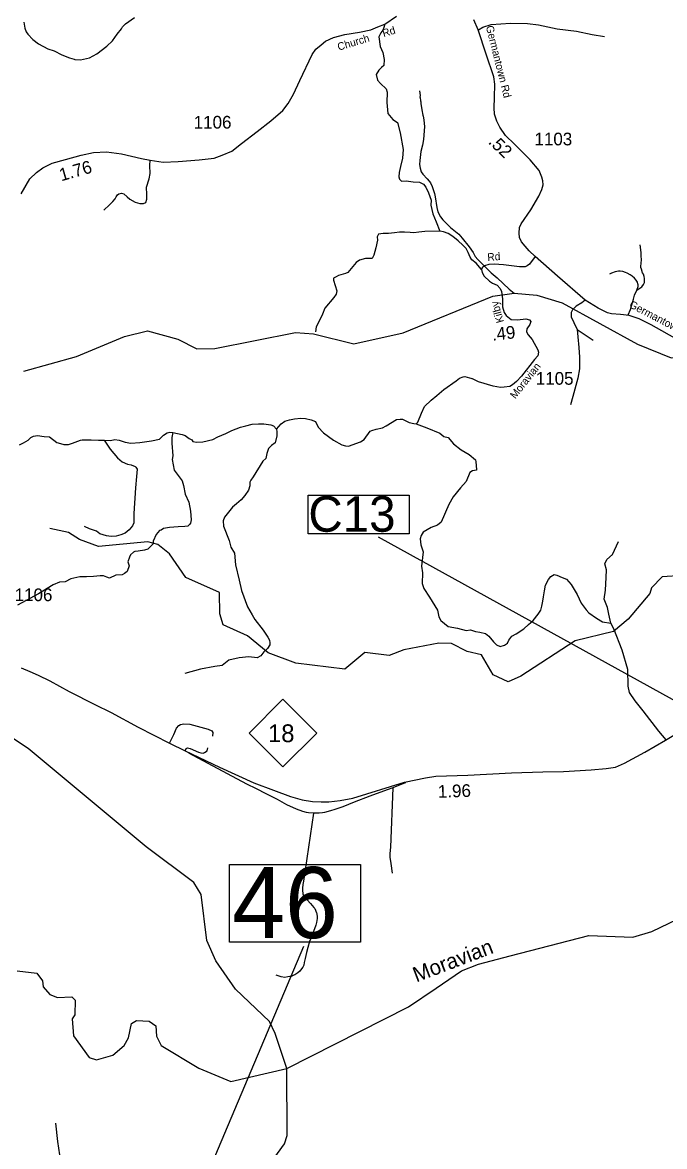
# Model space of a CAD drawing. Extents: x 1248224 to 1454986, y 825081 to 985870.
# Drawn here: x 1343240 to 1349562, y 854081 to 865144 of the extents above; entities that cross this region are included whole.
import ezdxf

# ---------------------------------------------------------------- set-up
doc = ezdxf.new("R2010")
doc.units = 0
for name, color, linetype in [('Exist Hydrographic Creek Single Shore', 7, 'Continuous'), ('Exist Hydrographic Creek Single Shore Label', 7, 'Continuous'), ('Exist Hydrographic Misc Water Feature', 7, 'Continuous'), ('Exist Road Non-System Type 51', 7, 'Continuous'), ('Exist Road Primary NC Attributed', 7, 'Continuous'), ('Exist Road Primary NC Mileage Hundredths English Label', 7, 'Continuous'), ('Exist Road Primary NC Shield CELL', 7, 'Continuous'), ('Exist Road Primary NC Shield Number Label', 7, 'Continuous'), ('Exist Road Primary NC Structure Culvert Number Label', 7, 'Continuous'), ('Exist Road Secondary Mileage Hundredths English Label', 7, 'Continuous'), ('Exist Road Secondary Structure Standard Bridge Number Label', 7, 'Continuous'), ('Exist Road Secondary Type 51 Attributed', 7, 'Continuous'), ('Exist Road Secondary Type 51 Label', 7, 'Continuous'), ('Exist Road Secondary Type 51 Number Label', 7, 'Continuous')]:
    doc.layers.add(name, color=color, linetype=linetype)

msp = doc.modelspace()

# ---------------------------------------------------------------- linework, layer by layer
at = {"layer": 'Exist Hydrographic Creek Single Shore'}
for points in [[(1345844, 854850), (1347042, 855457), (1347313, 855641), (1347563, 855809), (1347731, 855877), (1348041, 855959), (1348817, 856159), (1349250, 856141), (1349435, 856196), (1349772, 856357), (1349960, 856576), (1350099, 856823), (1350171, 857048)], [(1343189, 855810), (1343380, 855786), (1343437, 855713), (1343444, 855654), (1343509, 855577), (1343584, 855549), (1343726, 855556), (1343758, 855522), (1343755, 855378), (1343729, 855339), (1343742, 855172), (1343896, 854958), (1343970, 854934), (1344130, 854980), (1344240, 855076), (1344284, 855151), (1344312, 855291), (1344362, 855323), (1344487, 855314), (1344553, 855270), (1344559, 855168), (1344607, 855075), (1344977, 854851), (1345291, 854720), (1345844, 854850)], [(1344631, 852523), (1344619, 852664), (1344772, 852825), (1344774, 853127), (1344877, 853304), (1345239, 853477), (1345613, 853821), (1345820, 854109), (1345847, 854190), (1345844, 854850)]]:
    msp.add_lwpolyline(points, dxfattribs=at)
at = {"layer": 'Exist Hydrographic Misc Water Feature'}
for points in [[(1343253, 865146), (1343262, 865089), (1343277, 865053), (1343292, 865031), (1343343, 864976), (1343398, 864934), (1343489, 864886), (1343551, 864865), (1343626, 864825), (1343703, 864795), (1343749, 864784), (1343755, 864780), (1343811, 864776), (1343899, 864798), (1343972, 864836), (1344070, 864910), (1344127, 864965), (1344172, 865030), (1344216, 865083), (1344226, 865100), (1344255, 865130), (1344344, 865192)], [(1347149, 864473), (1347156, 864425), (1347153, 864411), (1347157, 864405), (1347158, 864373), (1347162, 864365), (1347162, 864343), (1347173, 864288), (1347174, 864266), (1347180, 864252), (1347181, 864230), (1347185, 864224), (1347192, 864184), (1347197, 864120), (1347190, 863992), (1347180, 863936), (1347163, 863873), (1347151, 863785), (1347150, 863745), (1347155, 863709), (1347167, 863673), (1347182, 863650), (1347225, 863607), (1347244, 863583), (1347256, 863566), (1347273, 863530), (1347296, 863462), (1347303, 863429), (1347319, 863325), (1347330, 863281), (1347357, 863232), (1347380, 863202), (1347454, 863126), (1347535, 863060), (1347570, 863023), (1347638, 862937), (1347677, 862881), (1347698, 862842), (1347723, 862811), (1347856, 862680), (1347915, 862631), (1348033, 862520), (1348080, 862480)], [(1343252, 861711), (1343773, 861858), (1344244, 862055), (1344470, 862110), (1344769, 862028), (1344958, 861933), (1345133, 861936), (1345929, 862094), (1346104, 862080), (1346502, 861981), (1346988, 862089), (1347872, 862452), (1348080, 862480), (1348305, 862460), (1348554, 862386), (1349295, 861977), (1349626, 861845), (1349793, 861859), (1349877, 861906), (1350067, 862178), (1350118, 862210)], [(1349737, 859700), (1349537, 859687), (1349434, 859581), (1349416, 859525), (1349202, 859270), (1349058, 859149), (1348681, 859058), (1348148, 858711), (1348021, 858654), (1347873, 858723), (1347760, 858919), (1347619, 858954), (1347463, 859033), (1347338, 859035), (1346994, 858970), (1346851, 858914), (1346610, 858945), (1346415, 858781), (1345932, 858840), (1345660, 858941), (1345455, 859109), (1345215, 859216), (1345184, 859325), (1345181, 859535), (1344850, 859683), (1344689, 859913), (1344574, 860007), (1344475, 860032), (1343990, 859986), (1343800, 860055), (1343693, 860126), (1343510, 860163)], [(1345844, 854850), (1345727, 855194), (1345671, 855313), (1345336, 855629), (1345143, 855908), (1345055, 856110), (1344998, 856561), (1344926, 856681), (1344459, 857032), (1343296, 858000), (1343024, 858180), (1342870, 858360), (1342798, 858493), (1342659, 858640), (1342503, 858735), (1342222, 858839), (1341407, 858941)]]:
    msp.add_lwpolyline(points, dxfattribs=at)
at = {"layer": 'Exist Road Non-System Type 51'}
for points in [[(1346809, 865128), (1346798, 865094), (1346789, 865069), (1346767, 865044), (1346748, 865004), (1346761, 864908), (1346789, 864849), (1346801, 864780), (1346798, 864721), (1346776, 864700), (1346748, 864675), (1346723, 864631), (1346736, 864576), (1346764, 864545), (1346820, 864492), (1346832, 864458), (1346829, 864358), (1346838, 864247), (1346888, 864191), (1346931, 864160), (1346959, 864057), (1346987, 863893), (1346981, 863809), (1346962, 863728), (1346950, 863669), (1346947, 863626), (1346953, 863601), (1346971, 863583), (1347018, 863586), (1347086, 863576), (1347148, 863573), (1347189, 863552), (1347213, 863525), (1347238, 863467), (1347265, 863396), (1347261, 863345), (1347280, 863260), (1347313, 863181), (1347348, 863091)], [(1347729, 865071), (1347773, 865098), (1347855, 865124), (1348046, 865139), (1348211, 865136), (1348320, 865122), (1348506, 865081), (1348695, 865058), (1348848, 865025), (1348972, 865008)], [(1344040, 863297), (1344098, 863349), (1344131, 863384), (1344154, 863409), (1344162, 863430), (1344175, 863448), (1344189, 863459), (1344214, 863463), (1344239, 863457), (1344270, 863430), (1344297, 863405), (1344348, 863376), (1344394, 863362), (1344431, 863362), (1344454, 863374), (1344464, 863405), (1344466, 863450), (1344462, 863525), (1344489, 863604), (1344497, 863659), (1344495, 863736), (1344497, 863790)], [(1347348, 863091), (1347201, 863086), (1347141, 863080), (1347093, 863074), (1347058, 863078), (1347002, 863082), (1346953, 863082), (1346903, 863074), (1346845, 863068), (1346791, 863066), (1346746, 863062), (1346732, 863035), (1346734, 863002), (1346720, 862925), (1346699, 862855), (1346683, 862822), (1346616, 862822), (1346558, 862805), (1346525, 862781), (1346445, 862685), (1346420, 862673), (1346352, 862654), (1346327, 862642), (1346304, 862628), (1346302, 862607)], [(1347760, 862713), (1347707, 862774), (1347664, 862809), (1347647, 862834), (1347629, 862882), (1347608, 862921), (1347577, 862952), (1347530, 862995), (1347476, 863039), (1347430, 863066), (1347385, 863084), (1347348, 863091)], [(1349288, 862509), (1349319, 862528), (1349339, 862544), (1349356, 862566), (1349364, 862585), (1349366, 862603), (1349365, 862623), (1349361, 862643), (1349354, 862666), (1349346, 862682), (1349335, 862718), (1349329, 862732), (1349327, 862750), (1349330, 862770), (1349335, 862814), (1349333, 862842), (1349330, 862876), (1349327, 862908), (1349321, 862956)], [(1349288, 862509), (1349301, 862545), (1349302, 862561), (1349300, 862571), (1349294, 862587), (1349284, 862607), (1349265, 862627), (1349243, 862646), (1349223, 862660), (1349194, 862677), (1349176, 862685), (1349152, 862692), (1349126, 862696), (1349110, 862697), (1349076, 862691), (1349038, 862678), (1349019, 862668)], [(1346302, 862607), (1346334, 862502), (1346327, 862469), (1346305, 862436), (1346218, 862334), (1346195, 862272), (1346176, 862231), (1346133, 862150), (1346125, 862101)], [(1349202, 862268), (1349225, 862318), (1349237, 862354), (1349248, 862398), (1349255, 862421), (1349267, 862461), (1349288, 862509)], [(1348780, 862411), (1348748, 862385), (1348693, 862352), (1348672, 862333), (1348655, 862317), (1348643, 862290), (1348643, 862248), (1348670, 862193), (1348703, 862122)], [(1348703, 862122), (1348709, 862050), (1348717, 861946), (1348726, 861851), (1348724, 861737), (1348707, 861644), (1348659, 861464), (1348636, 861381)], [(1348703, 862122), (1348860, 862019)], [(1347321, 861472), (1347389, 861532), (1347509, 861617), (1347542, 861642), (1347579, 861656), (1347594, 861660)], [(1347594, 861660), (1347665, 861639)], [(1345740, 861143), (1345787, 861193), (1345823, 861220), (1345870, 861235), (1345918, 861243), (1345982, 861249), (1346027, 861247), (1346083, 861233), (1346126, 861216), (1346153, 861162), (1346205, 861107), (1346304, 861032), (1346385, 860989), (1346420, 860976), (1346451, 860974), (1346567, 861018), (1346604, 861040), (1346664, 861123), (1346680, 861129), (1346724, 861142), (1346784, 861156), (1346821, 861175), (1346924, 861237), (1346960, 861241), (1346982, 861241), (1347046, 861208), (1347092, 861198), (1347116, 861195), (1347133, 861209), (1347170, 861298), (1347199, 861365), (1347265, 861427), (1347321, 861472)], [(1344721, 861110), (1344811, 861090), (1344842, 861079), (1344882, 861050), (1344906, 861036), (1344917, 861021), (1344952, 861013), (1345016, 861017), (1345115, 861040), (1345165, 861067), (1345243, 861100), (1345303, 861127), (1345388, 861160), (1345438, 861174), (1345500, 861191), (1345564, 861195), (1345616, 861193), (1345686, 861185), (1345711, 861174), (1345740, 861143)], [(1347116, 861195), (1347221, 861154), (1347348, 861102), (1347389, 861071), (1347430, 861059), (1347484, 860997), (1347560, 860937), (1347639, 860893), (1347701, 860839), (1347703, 860819), (1347711, 860746), (1347709, 860738), (1347672, 860732), (1347645, 860715), (1347608, 860628), (1347552, 860564), (1347480, 860477), (1347437, 860400), (1347364, 860226), (1347325, 860197), (1347263, 860173), (1347186, 860127), (1347166, 860096), (1347157, 860061), (1347162, 860003), (1347186, 859935), (1347170, 859792), (1347180, 859728), (1347174, 859624), (1347193, 859573), (1347246, 859488), (1347327, 859361), (1347339, 859293), (1347358, 859260), (1347432, 859200), (1347523, 859183), (1347608, 859161), (1347652, 859165), (1347701, 859150), (1347742, 859144), (1347798, 859132), (1347833, 859103), (1347879, 859047), (1347906, 859020), (1347943, 859003)], [(1344721, 861110), (1344710, 861059), (1344710, 861005), (1344719, 860879), (1344714, 860842), (1344735, 860739), (1344812, 860633), (1344824, 860588), (1344841, 860501), (1344878, 860422), (1344894, 860335), (1344901, 860248), (1344896, 860215), (1344886, 860203), (1344867, 860186), (1344838, 860184), (1344774, 860180), (1344688, 860174), (1344630, 860163), (1344605, 860149), (1344588, 860145), (1344555, 860106), (1344528, 860038), (1344522, 860009), (1344506, 859993), (1344473, 859962), (1344442, 859951), (1344380, 859941), (1344347, 859937), (1344332, 859931), (1344303, 859904), (1344295, 859883), (1344278, 859837), (1344289, 859798), (1344272, 859740), (1344243, 859722), (1344220, 859707), (1344158, 859703), (1344098, 859676), (1344072, 859685), (1344037, 859697), (1344004, 859699), (1343940, 859691), (1343871, 859687), (1343805, 859687), (1343716, 859670), (1343660, 859639), (1343605, 859637), (1343541, 859610), (1343398, 859521), (1343192, 859410)], [(1343211, 860986), (1343251, 861007), (1343296, 861035), (1343323, 861060), (1343350, 861073), (1343389, 861079), (1343453, 861071), (1343505, 861067), (1343578, 861011), (1343613, 860999), (1343646, 860992), (1343692, 860992), (1343731, 861005), (1343810, 861032), (1343828, 861038), (1343917, 861036), (1343989, 861034), (1344045, 861034)], [(1344045, 861034), (1344107, 861030), (1344151, 861040), (1344192, 861032), (1344252, 861015), (1344308, 861005), (1344395, 861009), (1344510, 861026), (1344589, 861042), (1344630, 861081), (1344665, 861104), (1344692, 861112), (1344721, 861110)], [(1345740, 861143), (1345745, 861117), (1345745, 861077), (1345728, 861007), (1345691, 860980), (1345662, 860951), (1345647, 860903), (1345637, 860852), (1345608, 860827), (1345511, 860674), (1345487, 860641), (1345480, 860619), (1345478, 860584), (1345464, 860542), (1345431, 860488), (1345394, 860445), (1345348, 860408), (1345309, 860375), (1345230, 860275), (1345216, 860238), (1345218, 860188), (1345274, 860046), (1345292, 859981), (1345329, 859921), (1345338, 859805), (1345373, 859656), (1345398, 859553), (1345456, 859393), (1345501, 859313), (1345528, 859269), (1345609, 859162), (1345656, 859096), (1345672, 859065), (1345677, 859038), (1345674, 859020), (1345652, 858983), (1345615, 858949), (1345586, 858910), (1345552, 858892), (1345468, 858900), (1345373, 858892), (1345271, 858869), (1345207, 858815), (1345135, 858805), (1344994, 858778), (1344839, 858738)], [(1344045, 861034), (1344103, 860945), (1344175, 860858), (1344223, 860819), (1344273, 860798), (1344310, 860792), (1344349, 860775), (1344357, 860769), (1344368, 860748), (1344364, 860676), (1344353, 860564), (1344336, 860313), (1344338, 860220), (1344324, 860191), (1344291, 860150), (1344252, 860118), (1344210, 860100), (1344161, 860087), (1344113, 860085), (1344066, 860092), (1344001, 860112), (1343968, 860137), (1343900, 860160), (1343851, 860183)], [(1349577, 858084), (1349506, 858170), (1349350, 858369), (1349274, 858469), (1349217, 858550), (1349203, 858612), (1349200, 858776), (1349144, 858967), (1349061, 859176), (1349034, 859232), (1349014, 859320), (1348999, 859386), (1348967, 859470), (1348980, 859558), (1348987, 859683), (1348989, 859757), (1348975, 859816), (1348994, 859860), (1349048, 859909), (1349107, 860036)], [(1347943, 859003), (1347985, 859016), (1348014, 859036), (1348029, 859065), (1348058, 859104), (1348100, 859127), (1348176, 859178), (1348223, 859220), (1348269, 859257), (1348318, 859320), (1348343, 859360), (1348355, 859401), (1348362, 859450), (1348370, 859492), (1348379, 859551), (1348389, 859605), (1348419, 859661), (1348441, 859693), (1348475, 859710), (1348502, 859703), (1348553, 859683), (1348597, 859666), (1348644, 859612), (1348703, 859514), (1348742, 859428), (1348789, 859362), (1348815, 859333), (1348891, 859283), (1348950, 859244), (1349034, 859232)], [(1344689, 858051), (1344729, 858137), (1344756, 858199), (1344778, 858224), (1344797, 858235), (1344828, 858243), (1344888, 858237), (1345068, 858189), (1345103, 858173), (1345113, 858156), (1345111, 858121)], [(1344842, 857974), (1344853, 857999), (1344865, 858005), (1344892, 857997), (1344973, 857962), (1344995, 857955), (1345018, 857953), (1345033, 857959), (1345057, 857974), (1345066, 858005)], [(1347010, 857660), (1346975, 857646), (1346887, 857610), (1346830, 857593), (1346661, 857531), (1346506, 857472), (1346393, 857426), (1346346, 857409), (1346314, 857397), (1346274, 857384), (1346215, 857369), (1346195, 857366), (1346161, 857363), (1346137, 857361), (1346117, 857361), (1346106, 857362), (1346103, 857362), (1346057, 857365), (1346035, 857369), (1345999, 857380), (1345938, 857403), (1345843, 857445), (1345752, 857495), (1345639, 857553), (1345544, 857601), (1345448, 857649), (1344878, 857953)], [(1346887, 857610), (1346863, 857026), (1346856, 856966), (1346857, 856928), (1346866, 856868), (1346880, 856770)], [(1346106, 857362), (1346008, 856693), (1346001, 856659), (1345996, 856625), (1345996, 856605), (1345998, 856593), (1345999, 856577), (1346001, 856569), (1346007, 856551), (1346018, 856535), (1346042, 856508), (1346075, 856474), (1346108, 856435), (1346118, 856423), (1346126, 856407), (1346130, 856399), (1346135, 856382), (1346137, 856374), (1346141, 856338), (1346140, 856324), (1346138, 856306), (1346135, 856286), (1346127, 856261), (1346095, 856171), (1346076, 856121), (1346066, 856098), (1346050, 856040), (1346038, 855992), (1346024, 855932), (1346013, 855893), (1346009, 855865), (1346001, 855845), (1345988, 855829), (1345970, 855807), (1345951, 855792), (1345923, 855772), (1345911, 855767), (1345891, 855759), (1345853, 855752), (1345824, 855746), (1345787, 855751), (1345739, 855766)], [(1343607, 854000), (1343589, 854129), (1343569, 854312)]]:
    msp.add_lwpolyline(points, dxfattribs=at)
at = {"layer": 'Exist Road Primary NC Attributed'}
for points in [[(1343226, 858792), (1343312, 858758), (1343396, 858722), (1343510, 858666), (1343699, 858561), (1343952, 858433), (1344113, 858352), (1344380, 858210), (1344689, 858051), (1344842, 857974), (1345181, 857816), (1345518, 857661), (1345712, 857587), (1345878, 857527), (1345995, 857492), (1346095, 857478), (1346181, 857475), (1346258, 857475), (1346367, 857487), (1346493, 857510), (1347001, 857667)], [(1347001, 857667), (1347207, 857711), (1347311, 857726), (1347626, 857736), (1348054, 857759), (1348363, 857769), (1348567, 857773), (1348838, 857788), (1348987, 857801), (1349079, 857816), (1349166, 857853), (1349367, 857962), (1349572, 858081), (1349791, 858211), (1349857, 858250)]]:
    msp.add_lwpolyline(points, dxfattribs=at)
at = {"layer": 'Exist Road Primary NC Shield CELL'}
msp.add_lwpolyline([(1345471, 858151), (1345804, 858484), (1346137, 858151), (1345804, 857818)], close=True, dxfattribs=at)
at = {"layer": 'Exist Road Primary NC Structure Culvert Number Label'}
msp.add_line((1349736, 858430), (1346745, 860079), dxfattribs=at)
msp.add_lwpolyline([(1346052, 860492), (1347047, 860492), (1347047, 860113), (1346052, 860113)], close=True, dxfattribs=at)
at = {"layer": 'Exist Road Secondary Structure Standard Bridge Number Label'}
msp.add_line((1344568, 852638), (1346009, 856054), dxfattribs=at)
msp.add_lwpolyline([(1345278, 856857), (1346567, 856857), (1346567, 856092), (1345278, 856092)], close=True, dxfattribs=at)
at = {"layer": 'Exist Road Secondary Type 51 Attributed'}
for points in [[(1343228, 863459), (1343314, 863606), (1343378, 863669), (1343441, 863714), (1343534, 863760), (1343664, 863797), (1343818, 863840), (1343941, 863864), (1344069, 863872), (1344216, 863852), (1344412, 863807), (1344497, 863790), (1344625, 863770), (1344772, 863776), (1344980, 863792), (1345126, 863808), (1345205, 863837), (1345302, 863879), (1345396, 863953), (1345551, 864073), (1345684, 864177), (1345803, 864279), (1345855, 864348), (1345909, 864439), (1345971, 864572), (1346092, 864830), (1346129, 864881), (1346180, 864926), (1346223, 864961), (1346303, 864998), (1346415, 865025), (1346558, 865049), (1346669, 865071), (1346740, 865103), (1346809, 865128), (1346922, 865207)], [(1348287, 862841), (1348229, 862897), (1348188, 862942), (1348154, 862987), (1348134, 863028), (1348130, 863071), (1348134, 863127), (1348149, 863164), (1348244, 863300), (1348323, 863436), (1348354, 863501), (1348367, 863546), (1348362, 863587), (1348354, 863621), (1348328, 863686), (1348238, 863791), (1348085, 863948), (1347997, 864032), (1347939, 864114), (1347909, 864172), (1347887, 864241), (1347883, 864303), (1347889, 864405), (1347891, 864537), (1347881, 864610), (1347805, 864832), (1347728, 865073), (1347683, 865170)], [(1348287, 862841), (1348231, 862765), (1348210, 862750), (1348188, 862739), (1348135, 862739), (1347975, 862758), (1347885, 862765), (1347833, 862761), (1347790, 862750), (1347767, 862728), (1347760, 862713), (1347767, 862683), (1347786, 862646), (1347838, 862597), (1347868, 862578), (1347913, 862560), (1347943, 862526), (1347958, 862498), (1347967, 862425), (1347967, 862347), (1347984, 862291), (1348003, 862259), (1348051, 862222), (1348115, 862218), (1348195, 862227), (1348231, 862219), (1348246, 862201), (1348235, 862171), (1348205, 862128), (1348201, 862100), (1348220, 862070), (1348259, 862023), (1348315, 861921), (1348322, 861899), (1348313, 861864), (1348283, 861828), (1348152, 861664), (1348104, 861612), (1348066, 861578), (1348038, 861561), (1347982, 861554), (1347947, 861552), (1347874, 861565), (1347730, 861608), (1347665, 861639)], [(1350632, 861634), (1350576, 861633), (1350441, 861657), (1350096, 861801), (1349716, 862008), (1349431, 862168), (1349312, 862227), (1349215, 862261), (1349127, 862269), (1349038, 862276), (1348999, 862287), (1348909, 862333), (1348780, 862411), (1348508, 862649), (1348287, 862841)]]:
    msp.add_lwpolyline(points, dxfattribs=at)

# ---------------------------------------------------------------- texts
at = {"layer": 'Exist Hydrographic Creek Single Shore Label'}
msp.add_text('Moravian', height=150, rotation=20.8609, dxfattribs=at).set_placement((1347118, 855695))
at = {"layer": 'Exist Road Primary NC Mileage Hundredths English Label'}
msp.add_text('1.96', height=125, rotation=1.8055, dxfattribs=at).set_placement((1347332, 857513))
at = {"layer": 'Exist Road Primary NC Shield Number Label'}
msp.add_text('18', height=175, dxfattribs=at).set_placement((1345658, 858061))
at = {"layer": 'Exist Road Primary NC Structure Culvert Number Label'}
msp.add_text('C13', height=350, dxfattribs=at).set_placement((1346055, 860132))
at = {"layer": 'Exist Road Secondary Mileage Hundredths English Label'}
for s, rotation, p in [('.52', 316.4095, (1347819, 863961)), ('1.76', 15.7925, (1343622, 863581)), ('.49', 6.1749, (1347868, 862012))]:
    msp.add_text(s, height=125, rotation=rotation, dxfattribs=at).set_placement(p)
at = {"layer": 'Exist Road Secondary Structure Standard Bridge Number Label'}
msp.add_text('46', height=700, dxfattribs=at).set_placement((1345304, 856132))
at = {"layer": 'Exist Road Secondary Type 51 Label'}
for s, rotation, p in [(' Church     Rd', 16.8475, (1346327, 864858)), ('Germantown Rd', 284.1931, (1347802, 865104)), ('Rd', 4.315, (1347820, 862797)), ('Kilby ', 105.8852, (1347981, 862199)), ('Germantown Rd', 332.3678, (1349207, 862345)), ('Moravian', 51.7431, (1348092, 861435))]:
    msp.add_text(s, height=75, rotation=rotation, dxfattribs=at).set_placement(p)
at = {"layer": 'Exist Road Secondary Type 51 Number Label'}
for s, p in [('1106', (1344926, 864100)), ('1103', (1348281, 863935)), ('1105', (1348294, 861579)), ('1106', (1343163, 859449))]:
    msp.add_text(s, height=125, dxfattribs=at).set_placement(p)

doc.saveas('drawing.dxf')
